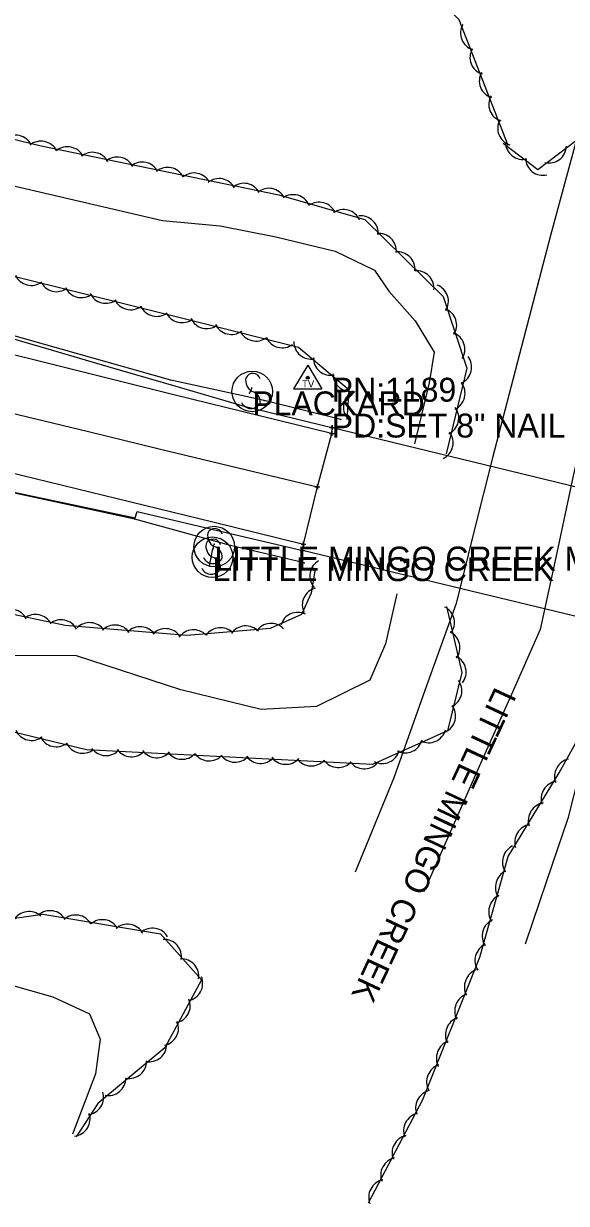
# Model space of a CAD drawing. Extents: x 1441650 to 1491889, y 345904 to 358319.
# Drawn here: x 1460392.9 to 1460506.3, y 350908.6 to 351155.3 of the extents above; entities that cross this region are included whole.
import ezdxf

# ---------------------------------------------------------------- set-up
doc = ezdxf.new("R2010")
doc.units = 0
for name, color, linetype in [('S_BRIDGE', 7, 'Continuous'), ('S_DITCHLINE', 7, 'Continuous'), ('S_EDGE_PAVEMENT', 7, 'Continuous'), ('S_GUARDRAIL', 7, 'Continuous'), ('S_MSC_PT_SYM', 7, 'Continuous'), ('S_PAVEMENT_CROWN', 7, 'Continuous'), ('S_RDW_PT_SYM', 7, 'Continuous'), ('S_SECONDARY_CTL', 7, 'Continuous'), ('S_SECONDARY_CTL_ANNOT', 7, 'Continuous'), ('S_SHOULDER', 7, 'Continuous'), ('S_SIGN', 7, 'Continuous'), ('S_SIGN_ANNOT', 7, 'Continuous'), ('S_STR_PT_SYM', 7, 'Continuous'), ('S_STREAM', 7, 'Continuous'), ('S_STREAM_ANNOT', 7, 'Continuous'), ('S_TREE', 7, 'Continuous')]:
    doc.layers.add(name, color=color, linetype=linetype)

msp = doc.modelspace()

# ---------------------------------------------------------------- linework, layer by layer
at = {"layer": 'S_BRIDGE'}
for p, q in [((1460454.31, 351058.46), (1460457.33, 351069.62)), ((1460457.33, 351069.62), (1460457.38, 351070.83)), ((1460457.38, 351070.83), (1460557.27, 351046.56)), ((1460451.41, 351046.49), (1460454.31, 351058.46)), ((1460451.22, 351045.13), (1460451.41, 351046.49)), ((1460551.13, 351021.06), (1460451.22, 351045.13))]:
    msp.add_line(p, q, dxfattribs=at)
at = {"layer": 'S_DITCHLINE'}
for points in [[(1460508.61, 351131.56), (1460503, 351111.04), (1460496.95, 351087.78), (1460490.9, 351064.53), (1460487.1, 351049.3), (1460483.3, 351034.07), (1460476.79, 351015.84), (1460470.28, 350997.61), (1460462.23, 350977.9)], [(1460521.33, 351120.28), (1460517.95, 351105.39), (1460514.56, 351090.5), (1460511.17, 351075.61), (1460507.79, 351060.72), (1460504.32, 351044.67), (1460500.84, 351028.62), (1460494.77, 351014.91), (1460488.7, 351001.2), (1460482.62, 350987.49), (1460476.55, 350973.78)], [(1460538.03, 351117.72), (1460535.37, 351096.24), (1460529.56, 351076.41), (1460523.76, 351056.58), (1460519.93, 351041.51), (1460516.1, 351026.45), (1460511.37, 351007.78), (1460506.64, 350989.12), (1460502.18, 350975.96), (1460497.71, 350962.8)]]:
    msp.add_lwpolyline(points, dxfattribs=at)
at = {"layer": 'S_EDGE_PAVEMENT'}
for points in [[(1460161.12, 351142.23), (1460176.29, 351138.53), (1460190.6, 351135.06), (1460204.91, 351131.59), (1460219.22, 351128.11), (1460233.53, 351124.64), (1460246.17, 351121.52), (1460258.81, 351118.39), (1460271.45, 351115.26), (1460284.08, 351112.14), (1460306.35, 351106.72), (1460328.61, 351101.29), (1460341.68, 351098.12), (1460354.75, 351094.94), (1460367.82, 351091.77), (1460380.9, 351088.59), (1460395.37, 351084.99), (1460409.85, 351081.38), (1460424.33, 351077.78), (1460438.81, 351074.18), (1460457.3, 351069.64)], [(1460169.17, 351115.58), (1460183.82, 351111.99), (1460198.47, 351108.4), (1460213.12, 351104.81), (1460227.77, 351101.21), (1460249.7, 351095.79), (1460271.63, 351090.37), (1460291.28, 351085.61), (1460310.92, 351080.84), (1460327.04, 351076.9), (1460343.17, 351072.97), (1460359.29, 351069.03), (1460375.42, 351065.1), (1460389.68, 351061.61), (1460403.94, 351058.13), (1460418.2, 351054.64), (1460432.46, 351051.16), (1460451.42, 351046.49)]]:
    msp.add_lwpolyline(points, dxfattribs=at)
at = {"layer": 'S_GUARDRAIL'}
for p, q in [((1460423.72, 351080.73), (1460371.03, 351095.63)), ((1460443.21, 351076.5), (1460423.72, 351080.73)), ((1460459.2, 351072.53), (1460443.21, 351076.5)), ((1460416.2, 351051.72), (1460361.89, 351063.35)), ((1460436.19, 351046.15), (1460416.2, 351051.72)), ((1460451.57, 351042.55), (1460436.19, 351046.15))]:
    msp.add_line(p, q, dxfattribs=at)
at = {"layer": 'S_MSC_PT_SYM'}
for points in [[(1460440.6, 351079.13), (1460440.6, 351079.18), (1460440.6, 351079.13), (1460440.55, 351079.13), (1460440.6, 351079.13), (1460440.6, 351079.08), (1460440.6, 351079.13), (1460440.65, 351079.13)], [(1460440.17, 351078.03), (1460440.17, 351078.08), (1460440.17, 351078.03), (1460440.12, 351078.03), (1460440.17, 351078.03), (1460440.17, 351077.98), (1460440.17, 351078.03), (1460440.22, 351078.03)], [(1460432.75, 351046.48), (1460432.75, 351046.53), (1460432.75, 351046.48), (1460432.7, 351046.48), (1460432.75, 351046.48), (1460432.75, 351046.43), (1460432.75, 351046.48), (1460432.8, 351046.48)], [(1460432.51, 351045.45), (1460432.51, 351045.5), (1460432.51, 351045.45), (1460432.46, 351045.45), (1460432.51, 351045.45), (1460432.51, 351045.4), (1460432.51, 351045.45), (1460432.56, 351045.45)], [(1460432.58, 351045.51), (1460432.58, 351045.56), (1460432.58, 351045.51), (1460432.53, 351045.51), (1460432.58, 351045.51), (1460432.58, 351045.46), (1460432.58, 351045.51), (1460432.63, 351045.51)], [(1460431.78, 351041.95), (1460431.78, 351042), (1460431.78, 351041.95), (1460431.73, 351041.95), (1460431.78, 351041.95), (1460431.78, 351041.9), (1460431.78, 351041.95), (1460431.83, 351041.95)]]:
    msp.add_lwpolyline(points, dxfattribs=at)
at = {"layer": 'S_PAVEMENT_CROWN'}
msp.add_lwpolyline([(1460173.06, 351126.84), (1460187.24, 351123.44), (1460201.43, 351120.04), (1460215.61, 351116.64), (1460229.79, 351113.24), (1460252.31, 351107.76), (1460274.82, 351102.28), (1460287.99, 351099.04), (1460301.15, 351095.79), (1460314.32, 351092.55), (1460327.48, 351089.3), (1460339.85, 351086.27), (1460352.22, 351083.24), (1460364.59, 351080.21), (1460376.96, 351077.18), (1460391.73, 351073.59), (1460406.49, 351070), (1460421.26, 351066.41), (1460436.03, 351062.82), (1460454.31, 351058.46)], dxfattribs=at)
at = {"layer": 'S_RDW_PT_SYM'}
for points in [[(1460423.72, 351080.73), (1460423.72, 351080.78), (1460423.72, 351080.73), (1460423.67, 351080.73), (1460423.72, 351080.73), (1460423.72, 351080.68), (1460423.72, 351080.73), (1460423.77, 351080.73)], [(1460443.21, 351076.5), (1460443.21, 351076.55), (1460443.21, 351076.5), (1460443.16, 351076.5), (1460443.21, 351076.5), (1460443.21, 351076.45), (1460443.21, 351076.5), (1460443.26, 351076.5)], [(1460459.2, 351072.53), (1460459.2, 351072.58), (1460459.2, 351072.53), (1460459.15, 351072.53), (1460459.2, 351072.53), (1460459.2, 351072.48), (1460459.2, 351072.53), (1460459.25, 351072.53)], [(1460416.2, 351051.72), (1460416.2, 351051.77), (1460416.2, 351051.72), (1460416.15, 351051.72), (1460416.2, 351051.72), (1460416.2, 351051.67), (1460416.2, 351051.72), (1460416.25, 351051.72)], [(1460436.19, 351046.15), (1460436.19, 351046.2), (1460436.19, 351046.15), (1460436.14, 351046.15), (1460436.19, 351046.15), (1460436.19, 351046.1), (1460436.19, 351046.15), (1460436.24, 351046.15)], [(1460451.57, 351042.55), (1460451.57, 351042.6), (1460451.57, 351042.55), (1460451.52, 351042.55), (1460451.57, 351042.55), (1460451.57, 351042.5), (1460451.57, 351042.55), (1460451.62, 351042.55)]]:
    msp.add_lwpolyline(points, dxfattribs=at)
at = {"layer": 'S_SECONDARY_CTL'}
for p, q in [((1460452.32, 351083.87), (1460449.31, 351078.91)), ((1460452.32, 351083.87), (1460455.26, 351078.91)), ((1460449.31, 351078.91), (1460455.26, 351078.91))]:
    msp.add_line(p, q, dxfattribs=at)
for radius in [0.311, 0.183, 0.103]:
    msp.add_circle((1460452.32, 351081.26), radius, dxfattribs=at)
at = {"layer": 'S_SHOULDER'}
for points in [[(1460155.06, 351146.2), (1460177.74, 351142.94), (1460191.55, 351140.63), (1460205.35, 351138.32), (1460220.65, 351135.39), (1460235.94, 351132.46), (1460248.77, 351129.12), (1460261.6, 351125.79), (1460274.43, 351122.45), (1460287.26, 351119.11), (1460308.62, 351113.02), (1460329.99, 351106.94), (1460343.03, 351103.19), (1460356.06, 351099.44), (1460369.1, 351095.69), (1460382.13, 351091.94), (1460396.35, 351087.79), (1460410.56, 351083.64), (1460424.77, 351079.5), (1460438.99, 351075.35), (1460457.33, 351070.86)], [(1460167.73, 351109.19), (1460182.07, 351105.54), (1460196.42, 351101.89), (1460210.76, 351098.24), (1460225.11, 351094.59), (1460247.44, 351089.42), (1460269.78, 351084.26), (1460282.98, 351081.29), (1460296.19, 351078.32), (1460309.4, 351075.35), (1460322.61, 351072.38), (1460335.98, 351069.41), (1460349.34, 351066.44), (1460362.71, 351063.47), (1460376.08, 351060.5), (1460396.17, 351056.22), (1460416.26, 351051.95), (1460416.68, 351053.26), (1460433.48, 351049.31), (1460451.25, 351045.12)]]:
    msp.add_lwpolyline(points, dxfattribs=at)
at = {"layer": 'S_SIGN'}
for p, q in [((1460440.6, 351079.13), (1460440.17, 351078.03)), ((1460432.58, 351045.51), (1460432.75, 351046.48)), ((1460431.78, 351041.95), (1460432.51, 351045.45))]:
    msp.add_line(p, q, dxfattribs=at)
for centre in [(1460440.71, 351078.4), (1460432.77, 351045.95), (1460432.41, 351043.73)]:
    msp.add_circle(centre, 4.24, dxfattribs=at)
for centre, radius, start, end in [((1460441.88, 351080.66), 2.55, 167.1196, 241.9813), ((1460440.84, 351080.56), 1.62, 16.5258, 156.8957), ((1460440.45, 351077.01), 2.17, 204.641, 335.359), ((1460440.01, 351076.12), 2.38, 358.6529, 73.7063), ((1460432.9, 351048.11), 1.62, 16.5258, 156.8957), ((1460433.58, 351045.99), 2.55, 167.1196, 241.9813), ((1460432.54, 351045.89), 1.62, 16.5258, 156.8957), ((1460433.94, 351048.21), 2.55, 167.1196, 241.9813), ((1460432.07, 351043.67), 2.38, 358.6529, 73.7063), ((1460432.51, 351044.56), 2.17, 204.641, 335.359), ((1460431.71, 351041.45), 2.38, 358.6529, 73.7063), ((1460432.15, 351042.34), 2.17, 204.641, 335.359)]:
    msp.add_arc(centre, radius, start, end, dxfattribs=at)
at = {"layer": 'S_STR_PT_SYM'}
for points in [[(1460457.38, 351070.83), (1460457.38, 351071.33), (1460457.38, 351070.83), (1460456.88, 351070.83), (1460457.38, 351070.83), (1460457.38, 351070.33), (1460457.38, 351070.83), (1460457.88, 351070.83)], [(1460457.33, 351069.62), (1460457.33, 351070.12), (1460457.33, 351069.62), (1460456.83, 351069.62), (1460457.33, 351069.62), (1460457.33, 351069.12), (1460457.33, 351069.62), (1460457.83, 351069.62)], [(1460454.31, 351058.46), (1460454.31, 351058.96), (1460454.31, 351058.46), (1460453.81, 351058.46), (1460454.31, 351058.46), (1460454.31, 351057.96), (1460454.31, 351058.46), (1460454.81, 351058.46)], [(1460451.41, 351046.49), (1460451.41, 351046.99), (1460451.41, 351046.49), (1460450.91, 351046.49), (1460451.41, 351046.49), (1460451.41, 351045.99), (1460451.41, 351046.49), (1460451.91, 351046.49)], [(1460451.22, 351045.13), (1460451.22, 351045.63), (1460451.22, 351045.13), (1460450.72, 351045.13), (1460451.22, 351045.13), (1460451.22, 351044.63), (1460451.22, 351045.13), (1460451.72, 351045.13)]]:
    msp.add_lwpolyline(points, dxfattribs=at)
at = {"layer": 'S_STREAM'}
for points in [[(1459929.77, 351231.31), (1459988.56, 351217.1), (1460019.52, 351209.62), (1460039.88, 351202.8), (1460128.82, 351181.99), (1460210.68, 351163.45), (1460237.33, 351154.44), (1460272.6, 351144.09), (1460316.32, 351136.53), (1460351.66, 351130.62), (1460388.19, 351122.01), (1460421.96, 351114.13), (1460434.04, 351113.06), (1460445.65, 351110.73), (1460458.06, 351107.73), (1460466.28, 351103.76), (1460469.26, 351099.4), (1460474.74, 351093.15), (1460478.74, 351086.64), (1460477.67, 351080.2), (1460474.59, 351067.44)], [(1460470.89, 351036.08), (1460468.54, 351025.64), (1460465.31, 351018.05), (1460454.1, 351012.53), (1460442.56, 351011.92), (1460425.79, 351015.97), (1460404, 351023.08), (1460385.24, 351023.17), (1460350.57, 351035.13), (1460315.35, 351045.01), (1460308.43, 351046.03), (1460291.65, 351046.89), (1460271.94, 351051.65), (1460222.23, 351063.67), (1460189.62, 351071.54), (1460088.05, 351096.08), (1460018.83, 351110.19), (1459963.77, 351123.87)], [(1459957.78, 351045.57), (1460045.61, 351024.35), (1460154.25, 350998.15), (1460262.2, 350972.21), (1460327.78, 350956.37), (1460361.4, 350948.69), (1460371.63, 350949.88), (1460380.75, 350952.57), (1460390.23, 350954.28), (1460399.06, 350951.82), (1460406.68, 350948.23), (1460408.91, 350942.92), (1460407.97, 350935.69), (1460403.17, 350923.08)]]:
    msp.add_lwpolyline(points, dxfattribs=at)
at = {"layer": 'S_TREE'}
for points in [[(1460494.17, 351129.83), (1460483.97, 351156.12), (1460471.95, 351167.95), (1460454.41, 351173.46), (1460435.25, 351170.91), (1460402.31, 351167.58), (1460357.85, 351178.16), (1460319.41, 351188.83), (1460291.08, 351198.52), (1460243.79, 351205.65), (1460165.12, 351227.03), (1460095.01, 351244.54), (1460040.79, 351257.78), (1459986.9, 351272.74), (1459943.75, 351276.53), (1459905.05, 351278.73)], [(1460509.13, 351197.31), (1460515.16, 351176.66), (1460522.97, 351162.75), (1460520.76, 351150.99), (1460508.42, 351130.9), (1460500.35, 351124.72), (1460493.13, 351130.27)], [(1460164.09, 351188.17), (1460207.37, 351175.61), (1460257.46, 351163.5), (1460346.23, 351141.94), (1460396.62, 351129.77), (1460446.28, 351119.48), (1460464.23, 351114.38), (1460480.61, 351098.23), (1460485.54, 351083.27), (1460481.21, 351065.35)], [(1460460.52, 351072.54), (1460460.98, 351078.69), (1460450.4, 351087.58), (1460428.46, 351093.12), (1460379.31, 351105.26), (1460321.93, 351118.81), (1460275.64, 351129.82), (1460255.89, 351134.59), (1460245.16, 351138.96), (1460222.73, 351151.88), (1460179.51, 351162.99), (1460076.07, 351186.4)], [(1459772.91, 351176.4), (1459876.82, 351151.31), (1459954.46, 351135.03), (1460017.3, 351119.86), (1460105.18, 351098.63), (1460206.31, 351075.71), (1460281.6, 351057.51), (1460369.56, 351036.26), (1460401.61, 351029.52), (1460427.04, 351027.44), (1460444.54, 351028.91), (1460451.04, 351031.84), (1460453.09, 351036.3), (1460453.92, 351041.26)], [(1460481.26, 351033.4), (1460484.51, 351019.62), (1460481.49, 351007.42), (1460465.8, 351000.4), (1460406.08, 351003.47), (1460349.69, 351017.1), (1460307.29, 351027.34), (1460275.93, 351036.57), (1460255.18, 351046.58), (1460223.53, 351054.23), (1460174.63, 351064.95), (1460112.28, 351075.97), (1460036.97, 351091.43), (1459987.94, 351102.53), (1459947.12, 351112.39), (1459930.93, 351119.47), (1459908.14, 351125.61), (1459876.29, 351132.41), (1459845.96, 351136.71), (1459817.59, 351140.89), (1459790.62, 351147.27)], [(1459912.18, 351081.43), (1459984.4, 351064.03), (1460024.53, 351052.71), (1460067.62, 351032.96), (1460100.65, 351021.9), (1460145.84, 351013.84), (1460208.65, 350997.57), (1460255, 350988.05), (1460284.01, 350992.81), (1460318.37, 350985.83), (1460351.85, 350976.41), (1460377.27, 350966.28), (1460396.95, 350969.1), (1460421.55, 350964.95), (1460430.12, 350955.33), (1460422.48, 350941.17), (1460408.42, 350929.48), (1460403.92, 350922.5)], [(1460464.99, 350908.74), (1460476.37, 350930.33), (1460488.26, 350960.11), (1460494.18, 350981.15), (1460504.85, 350998.63), (1460519, 351024.06)]]:
    msp.add_lwpolyline(points, dxfattribs=at)
for centre in [(1460497.25, 351130.55), (1460501.44, 351127.24)]:
    msp.add_arc(centre, 3.64, 181.6163, 283.2132, dxfattribs=at)
for centre, major_axis, ratio, start_param, end_param in [((1460487.87, 351153.33), (0.3, -3.63), 0.999988, 4.11384, 5.887041), ((1460489.84, 351148.25), (0.3, -3.63), 0.999988, 4.11384, 5.887041), ((1460491.79, 351143.32), (0.3, -3.63), 0.999988, 4.11384, 5.887041), ((1460493.77, 351138.42), (0.3, -3.63), 0.999988, 4.11384, 5.887041), ((1460495.63, 351133.42), (0.3, -3.63), 0.999988, 4.11384, 5.887041), ((1460391.22, 351128.37), (-2.66, 2.49), 0.99995, 4.341496, 6.114697), ((1460396.59, 351127.09), (-2.05, 3.01), 0.99993, 4.595757, 6.368957), ((1460402.12, 351125.91), (-2.05, 3.01), 0.99993, 4.595757, 6.368957), ((1460407.33, 351124.76), (-2.05, 3.01), 0.99993, 4.595757, 6.368957), ((1460502.7, 351129.82), (2.89, 2.22), 0.999998, 3.825789, 5.598989), ((1460412.51, 351123.76), (-2.05, 3.01), 0.99993, 4.595757, 6.368957), ((1460417.71, 351122.72), (-2.05, 3.01), 0.99993, 4.595757, 6.368957), ((1460423.04, 351121.61), (-2.05, 3.01), 0.99993, 4.595757, 6.368957), ((1460428.56, 351120.44), (-2.05, 3.01), 0.99993, 4.595757, 6.368957), ((1460433.77, 351119.28), (-2.05, 3.01), 0.99993, 4.595757, 6.368957), ((1460438.96, 351118.28), (-2.05, 3.01), 0.99993, 4.595757, 6.368957), ((1460444.16, 351117.24), (-2.05, 3.01), 0.99993, 4.595757, 6.368957), ((1460449.24, 351115.91), (-3.5, 1), 0.999961, 3.825789, 5.598989), ((1460454.66, 351114.34), (-3.5, 1), 0.999961, 3.825789, 5.598989), ((1460459.77, 351112.81), (-3.5, 1), 0.999961, 3.825789, 5.598989), ((1460463.38, 351111.49), (-2.15, 2.94), 0.999945, 3.986618, 5.759818), ((1460467.18, 351107.79), (-2.15, 2.94), 0.999945, 3.986618, 5.759818), ((1460471.05, 351103.97), (-2.15, 2.94), 0.999945, 3.986618, 5.759818), ((1460475.05, 351099.98), (-2.15, 2.94), 0.999945, 3.986618, 5.759818), ((1460394.54, 351104.21), (3.5, -1), 0.999962, 3.860839, 5.63404), ((1460399.82, 351102.9), (3.5, -1), 0.999962, 3.860839, 5.63404), ((1460404.98, 351101.66), (3.5, -1), 0.999962, 3.860839, 5.63404), ((1460410.12, 351100.47), (3.5, -1), 0.999962, 3.860839, 5.63404), ((1460478.06, 351097.24), (-1.14, 3.46), 0.999956, 3.825789, 5.598989), ((1460415.29, 351099.12), (3.5, -1), 0.999962, 3.860839, 5.63404), ((1460420.76, 351097.73), (3.5, -1), 0.999962, 3.860839, 5.63404), ((1460426.04, 351096.42), (3.5, -1), 0.999962, 3.860839, 5.63404), ((1460431.21, 351095.17), (3.53, -0.89), 0.999962, 3.825789, 5.598989), ((1460479.78, 351092.25), (-1.14, 3.46), 0.999956, 3.825789, 5.598989), ((1460436.35, 351093.95), (3.53, -0.89), 0.999962, 3.825789, 5.598989), ((1460441.5, 351092.57), (3.53, -0.89), 0.999962, 3.825789, 5.598989), ((1460446.97, 351091.16), (3.53, -0.89), 0.999962, 3.825789, 5.598989), ((1460453.04, 351088.79), (2.66, -2.49), 0.999947, 3.880092, 5.653293), ((1460481.48, 351087.22), (-1.14, 3.46), 0.999956, 3.825789, 5.598989), ((1460457.12, 351085.41), (2.66, -2.49), 0.999947, 3.880092, 5.653293), ((1460482.89, 351083.48), (0.86, 3.54), 0.999984, 3.825789, 5.598989), ((1460461.21, 351082.06), (2.66, -2.49), 0.999947, 3.880092, 5.653293), ((1460481.53, 351078), (0.86, 3.54), 0.999984, 3.825789, 5.598989), ((1460463.39, 351075.16), (-0.27, -3.63), 0.999976, 3.825789, 5.598989), ((1460480.21, 351072.83), (0.86, 3.54), 0.999984, 3.825789, 5.598989), ((1460479.04, 351067.68), (0.86, 3.54), 0.999984, 3.825789, 5.598989), ((1460456.38, 351039.83), (2.23, -2.88), 0.999824, 2.999098, 4.772299), ((1460454.81, 351033.75), (-3.59, 0.65), 0.992468, 5.146379, 6.919579), ((1460390.28, 351029.22), (-3.45, 1.17), 0.986262, 3.945935, 5.719135), ((1460395.47, 351028.16), (-3.45, 1.17), 0.986262, 3.945935, 5.719135), ((1460450.28, 351028.64), (-3.03, 2.02), 0.969728, 4.849745, 6.622945), ((1460479.32, 351030.04), (-3.51, 0.98), 0.999956, 2.758295, 4.531496), ((1460400.8, 351027.04), (-3.45, 1.17), 0.986262, 3.945935, 5.719135), ((1460406.74, 351026.46), (-3.48, 1.07), 0.986143, 4.046232, 5.819432), ((1460412.05, 351025.96), (-3.48, 1.07), 0.986143, 4.046232, 5.819432), ((1460417.32, 351025.6), (-3.48, 1.07), 0.986143, 4.046232, 5.819432), ((1460439.39, 351025.77), (-3.55, 0.82), 0.98659, 4.140351, 5.913552), ((1460444.64, 351026.28), (-3.55, 0.82), 0.98659, 4.140351, 5.913552), ((1460422.6, 351025.2), (-3.48, 1.07), 0.986143, 4.046232, 5.819432), ((1460428.46, 351024.95), (-3.55, 0.82), 0.98659, 4.140351, 5.913552), ((1460434.08, 351025.39), (-3.55, 0.82), 0.98659, 4.140351, 5.913552), ((1460480.47, 351024.83), (-3.51, 0.98), 0.999956, 2.758295, 4.531496), ((1460481.75, 351019.71), (-3.51, 0.98), 0.999956, 2.758295, 4.531496), ((1460480.86, 351015.8), (-3.54, 0.85), 0.999635, 2.248007, 4.021207), ((1460479.55, 351010.52), (-3.54, 0.85), 0.999635, 2.248007, 4.021207), ((1460394.6, 351009.06), (3.54, -0.86), 0.999947, 3.825789, 5.598989), ((1460477.57, 351008.58), (3.33, 1.49), 0.999966, 3.825789, 5.598989), ((1460399.77, 351007.73), (3.54, -0.86), 0.999947, 3.825789, 5.598989), ((1460405.25, 351006.37), (3.54, -0.86), 0.999947, 3.825789, 5.598989), ((1460472.67, 351006.47), (3.33, 1.49), 0.999966, 3.825789, 5.598989), ((1460410.16, 351005.89), (3.64, -0.19), 0.999949, 3.825789, 5.598989), ((1460415.46, 351005.65), (3.64, -0.19), 0.999949, 3.825789, 5.598989), ((1460420.74, 351005.45), (3.64, -0.19), 0.999949, 3.825789, 5.598989), ((1460426.06, 351005.11), (3.64, -0.19), 0.999949, 3.825789, 5.598989), ((1460431.7, 351004.78), (3.64, -0.19), 0.999949, 3.825789, 5.598989), ((1460437.13, 351004.5), (3.64, -0.19), 0.999949, 3.825789, 5.598989), ((1460442.43, 351004.26), (3.64, -0.19), 0.999949, 3.825789, 5.598989), ((1460467.88, 351004.24), (3.33, 1.49), 0.999966, 3.825789, 5.598989), ((1460447.71, 351004.06), (3.64, -0.19), 0.999949, 3.825789, 5.598989), ((1460453.04, 351003.72), (3.64, -0.19), 0.999949, 3.825789, 5.598989), ((1460458.67, 351003.39), (3.64, -0.19), 0.999949, 3.825789, 5.598989), ((1460464.11, 351003.11), (3.64, -0.19), 0.999949, 3.825789, 5.598989), ((1460507.31, 350998), (-1.77, -3.18), 0.939162, 3.825789, 5.598989), ((1460504.55, 350993.35), (-1.9, -3.11), 0.939178, 3.825789, 5.598989), ((1460501.86, 350988.81), (-1.9, -3.11), 0.939178, 3.825789, 5.598989), ((1460499.02, 350984.29), (-1.9, -3.11), 0.939178, 3.825789, 5.598989), ((1460496.44, 350980.06), (-0.99, -3.51), 0.942574, 3.825789, 5.598989), ((1460494.97, 350974.82), (-0.99, -3.51), 0.942574, 3.825789, 5.598989), ((1460493.56, 350969.7), (-0.99, -3.51), 0.942574, 3.825789, 5.598989), ((1460394.05, 350965.99), (-3.61, -0.52), 0.999974, 3.825789, 5.598989), ((1460398.48, 350966.18), (-3.59, 0.61), 0.999989, 3.825789, 5.598989), ((1460403.84, 350965.27), (-3.59, 0.61), 0.999989, 3.825789, 5.598989), ((1460409.4, 350964.3), (-3.59, 0.61), 0.999989, 3.825788, 5.598989), ((1460492.2, 350964.6), (-0.99, -3.51), 0.942574, 3.825789, 5.598989), ((1460414.65, 350963.34), (-3.59, 0.61), 0.999989, 3.825788, 5.598989), ((1460419.87, 350962.53), (-3.59, 0.61), 0.999989, 3.825788, 5.598989), ((1460422.29, 350960.18), (-2.42, 2.72), 0.999999, 3.825789, 5.598989), ((1460490.69, 350959.48), (-0.99, -3.51), 0.942574, 3.825789, 5.598989), ((1460425.91, 350956.11), (-2.42, 2.72), 0.999999, 3.825789, 5.598989), ((1460426.71, 350954.61), (1.73, 3.21), 0.999953, 3.825789, 5.598989), ((1460488.49, 350954), (-1.37, -3.38), 0.940306, 3.832154, 5.605355), ((1460424.11, 350949.95), (1.73, 3.21), 0.999953, 3.825789, 5.598989), ((1460486.46, 350948.95), (-1.37, -3.38), 0.940306, 3.832154, 5.605355), ((1460421.67, 350945.27), (1.73, 3.21), 0.999953, 3.825789, 5.598989), ((1460484.53, 350944.01), (-1.37, -3.38), 0.940306, 3.832154, 5.605355), ((1460419.2, 350941.86), (2.8, 2.33), 0.999953, 3.825789, 5.598989), ((1460482.63, 350939.08), (-1.37, -3.38), 0.940306, 3.832154, 5.605355), ((1460415.01, 350938.38), (2.8, 2.33), 0.999953, 3.825789, 5.598989), ((1460480.59, 350934.15), (-1.37, -3.38), 0.940306, 3.832154, 5.605355), ((1460410.65, 350934.79), (2.8, 2.33), 0.999953, 3.825789, 5.598989), ((1460406, 350930.77), (1.97, 3.06), 0.999952, 3.825789, 5.598989), ((1460478.37, 350928.84), (-2.84, -2.28), 0.925976, 4.263085, 6.036285), ((1460403.2, 350926.29), (1.97, 3.06), 0.999952, 3.825789, 5.598989), ((1460475.86, 350924.09), (-2.84, -2.28), 0.925976, 4.263085, 6.036285), ((1460473.45, 350919.44), (-2.84, -2.28), 0.925976, 4.263085, 6.036285), ((1460471.08, 350914.8), (-2.84, -2.28), 0.925976, 4.263085, 6.036285), ((1460468.57, 350910.17), (-2.84, -2.28), 0.925976, 4.263085, 6.036285)]:
    msp.add_ellipse(centre, major_axis=major_axis, ratio=ratio, start_param=start_param, end_param=end_param, dxfattribs=at)

# ---------------------------------------------------------------- texts
at = {"layer": 'S_SECONDARY_CTL'}
msp.add_text('TV', height=1.5, rotation=360, dxfattribs=at).set_placement((1460451.11, 351079.24))
at = {"layer": 'S_SECONDARY_CTL_ANNOT'}
for s, p in [('PN:1189', (1460457.32, 351076.26)), ('PD:SET 8" NAIL TRIG ELEV', (1460457.32, 351068.76))]:
    msp.add_text(s, height=5, dxfattribs=at).set_placement(p)
at = {"layer": 'S_SIGN_ANNOT'}
for s, p in [('PLACKARD', (1460440.71, 351073.4)), ('LITTLE MINGO CREEK MILE MARKER ', (1460432.77, 351040.95)), ('LITTLE MINGO CREEK', (1460432.41, 351038.73))]:
    msp.add_text(s, height=5, dxfattribs=at).set_placement(p)
at = {"layer": 'S_STREAM_ANNOT'}
msp.add_text('LITTLE MINGO CREEK', height=5.0003, rotation=244.993, dxfattribs=at).set_placement((1460491.49, 351016.85))

doc.saveas('drawing.dxf')
